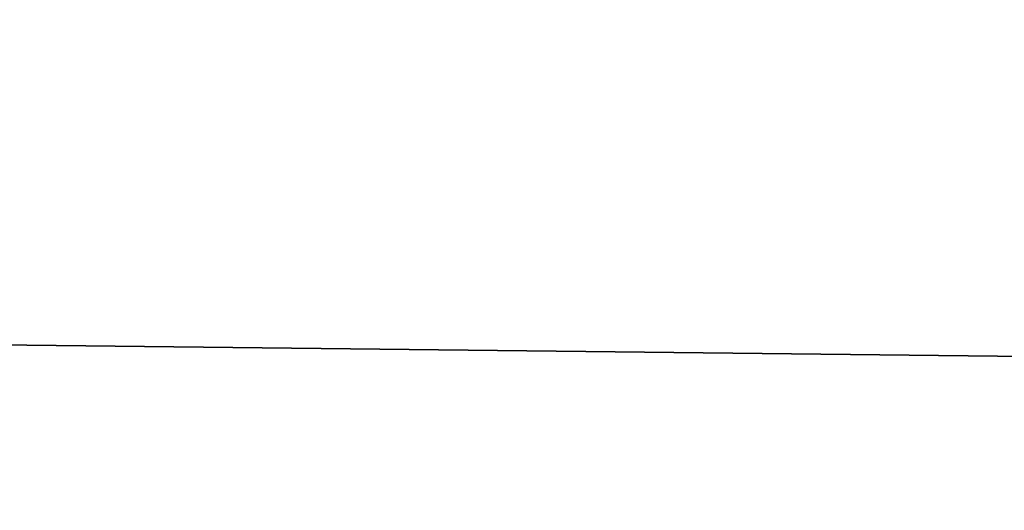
# Model space of a CAD drawing. Header units: millimetres. Extents: x -522 to 188, y -54 to 63.
# Tile 804 of 1056: x -2.51837 to -2.51319, y -36.79742 to -36.79483. Entities that reach past the tile are written whole.
import ezdxf

# ---------------------------------------------------------------- set-up
doc = ezdxf.new("R2010")
doc.units = ezdxf.units.MM
doc.header["$LTSCALE"] = 65.185185
for name, color, linetype in [('1', 7, 'CONTINUOUS'), ('2', 7, 'CONTINUOUS'), ('8', 7, 'CONTINUOUS'), ('9', 7, 'CONTINUOUS')]:
    doc.layers.add(name, color=color, linetype=linetype)

msp = doc.modelspace()

# ---------------------------------------------------------------- linework, layer by layer
at = {"layer": '1', "color": 7, "linetype": 'CONTINUOUS'}
for points in [[(-2.5362295, -36.8, -12.7501964), (-1.6968405, 23, -12.8887832), (-1.696884, -36.8, -12.8887768), (-2.5362295, -36.8, -12.7501964)], [(-2.5361742, 23, -12.7502086), (-1.6968405, 23, -12.8887832), (-2.5362295, -36.8, -12.7501964), (-2.5361742, 23, -12.7502086)]]:
    msp.add_3dface(points, dxfattribs=at)
at = {"layer": '2', "color": 7, "linetype": 'CONTINUOUS'}
for points in [[(-1.696884, -36.8, 12.8887768), (-2.5361742, 23, 12.7502086), (-2.5362295, -36.8, 12.7501964), (-1.696884, -36.8, 12.8887768)], [(-1.6968405, 23, 12.8887832), (-2.5361742, 23, 12.7502086), (-1.696884, -36.8, 12.8887768), (-1.6968405, 23, 12.8887832)]]:
    msp.add_3dface(points, dxfattribs=at)
at = {"layer": '8', "color": 3, "linetype": 'CONTINUOUS'}
for points in [[(-2.15, -36.7927089, -10.8087802), (-2.5807847, -36.8, -10.5900652), (-2.8523248, -36.7927089, -10.645021), (-2.15, -36.7927089, -10.8087802)], [(-2.2178455, -36.8, -10.6719753), (-2.5807847, -36.8, -10.5900652), (-2.15, -36.7927089, -10.8087802), (-2.2178455, -36.8, -10.6719753)]]:
    msp.add_3dface(points, dxfattribs=at)
at = {"layer": '9', "color": 3, "linetype": 'CONTINUOUS'}
for points in [[(-2.8523248, -36.7927089, 10.645021), (-2.2178446, -36.8, 10.6719755), (-2.15, -36.7927089, 10.8087802), (-2.8523248, -36.7927089, 10.645021)], [(-2.5807838, -36.8, 10.5900654), (-2.2178446, -36.8, 10.6719755), (-2.8523248, -36.7927089, 10.645021), (-2.5807838, -36.8, 10.5900654)]]:
    msp.add_3dface(points, dxfattribs=at)

doc.saveas('drawing.dxf')
